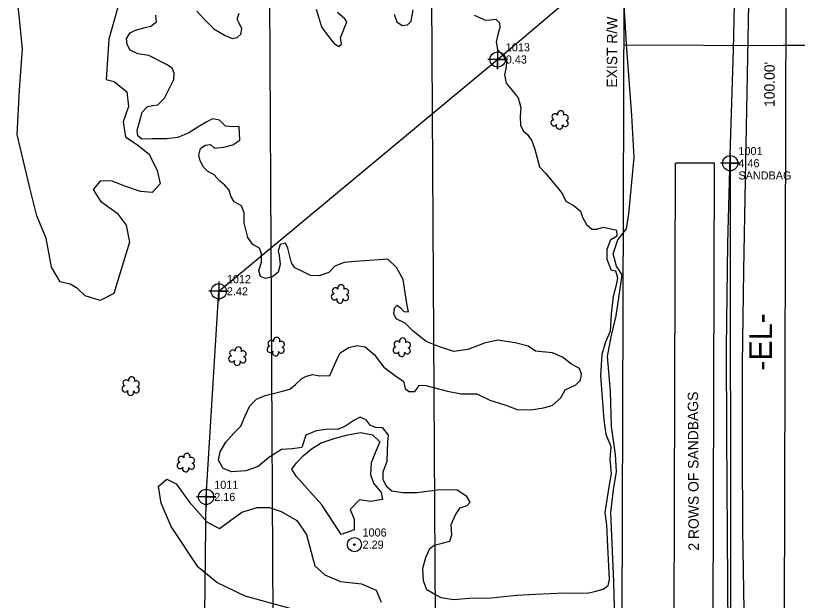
# Model space of a CAD drawing. Extents: x 3040896 to 3051146, y 687568 to 732976.
# Drawn here: x 3043632.5 to 3043873.4, y 723054.7 to 723234.9 of the extents above; entities that cross this region are included whole.
import ezdxf

# ---------------------------------------------------------------- set-up
doc = ezdxf.new("R2010")
doc.units = 0
for name, color, linetype in [('Exist Horizontal Alignment', 7, 'Continuous'), ('Exist Horizontal Alignment Direction Label', 7, 'Continuous'), ('Exist Hydro Stream or Body of Water', 7, 'Continuous'), ('Exist Other Culture Anchor (Guy Wire) CELL', 7, 'Continuous'), ('Exist Other Culture Anchor (Guy Wire) Cogo Elevation', 7, 'Continuous'), ('Exist Other Culture Anchor (Guy Wire) Cogo Number', 7, 'Continuous'), ('Exist Other Culture Area Outline', 7, 'Continuous'), ('Exist Other Culture Area Outline Cogo Point CELL', 7, 'Continuous'), ('Exist Other Culture Area Outline Text', 7, 'Continuous'), ('Exist Right of Way Easement Line', 7, 'Continuous'), ('Exist Right of Way Line', 7, 'Continuous'), ('Exist Right of Way Line Text', 7, 'Continuous'), ('Exist Right of Way Width CELL', 7, 'Continuous'), ('Exist Roads EOP', 7, 'Continuous'), ('Exist Roads EOT', 7, 'Continuous'), ('Exist Utilities Telephone UG FO', 7, 'Continuous'), ('Exist Utilities Telephone UG FO Cogo Elevation', 7, 'Continuous'), ('Exist Utilities Telephone UG FO Cogo Number', 7, 'Continuous'), ('Exist Utilities Telephone UG FO Cogo Point CELL', 7, 'Continuous'), ('Exist Vegetation Hedge Row', 7, 'Continuous'), ('Exist Vegetation Shrub CELL', 7, 'Continuous'), ('Scratch_Level_0', 7, 'Continuous')]:
    doc.layers.add(name, color=color, linetype=linetype)

# ---------------------------------------------------------------- blocks, each defined once
blk = doc.blocks.new('EXIST OTHER CULTURE ANCHOR (GUY WIRE)')
at = {"layer": 'Exist Other Culture Anchor (Guy Wire) CELL'}
for radius in [0.0436, 0.0048]:
    blk.add_circle((0, 0), radius, dxfattribs=at)
blk = doc.blocks.new('EXIST UTILITIES TELEPHONE UG FO COGO POINT')
at = {"layer": 'Exist Utilities Telephone UG FO Cogo Point CELL'}
blk.add_lwpolyline([(0, 0.06), (0, -0.06), (0, 0), (0.06, 0), (-0.06, 0)], dxfattribs=at)
blk.add_circle((0, 0), 0.0469, dxfattribs=at)
blk = doc.blocks.new('EXIST OTHER CULTURE AREA OUTLINE COGO POINT')
at = {"layer": 'Exist Other Culture Area Outline Cogo Point CELL'}
blk.add_lwpolyline([(0, 0.06), (0, -0.06), (0, 0), (0.06, 0), (-0.06, 0)], dxfattribs=at)
blk.add_circle((0, 0), 0.0469, dxfattribs=at)

msp = doc.modelspace()

# ---------------------------------------------------------------- linework, layer by layer
at = {"layer": 'Exist Horizontal Alignment'}
msp.add_line((3043869.13, 722956.34), (3043870.23, 723323.45), dxfattribs=at)
at = {"layer": 'Exist Hydro Stream or Body of Water'}
for points in [[(3043688.33, 723236.28), (3043690.67, 723233.77), (3043693.59, 723230.81), (3043697.11, 723228.78), (3043699.31, 723227.81), (3043700.84, 723228.15), (3043701.9, 723229.22), (3043702.28, 723230.86), (3043701.42, 723232.55), (3043700.82, 723233.75), (3043701.39, 723235.6)], [(3043725.19, 723236.92), (3043725.83, 723234.56), (3043726.76, 723231.48), (3043728.23, 723229.39), (3043730.72, 723226.32), (3043732.14, 723225.38), (3043732.97, 723226.09), (3043732.69, 723228.07), (3043734.61, 723233.02), (3043733.98, 723233.94), (3043731.67, 723235.86)], [(3043749.16, 723235.37), (3043750.04, 723232.99), (3043751.6, 723231.87), (3043753.25, 723232.08), (3043754.46, 723233.2), (3043755.06, 723236.7)], [(3043713.79, 723160.96), (3043714.1, 723158.22), (3043713.44, 723155.83), (3043711.7, 723154.45), (3043709.5, 723153.9), (3043707.95, 723154.51), (3043707.51, 723156.39), (3043708.26, 723158.92), (3043708.32, 723161.5), (3043707.64, 723163.21), (3043705.64, 723164.34), (3043704.12, 723166.52), (3043702.98, 723171.08), (3043702.98, 723174.12), (3043702.1, 723176.32), (3043699.83, 723177.51), (3043698.81, 723179.25), (3043698.35, 723181.13), (3043697.04, 723182.66), (3043695.42, 723183.84), (3043693.68, 723185.81), (3043691.63, 723186.98), (3043690.47, 723188.24), (3043689.39, 723190.11), (3043688.95, 723191.86), (3043689.49, 723193.92), (3043690.92, 723194.99), (3043692.56, 723195.22), (3043693.87, 723194.06), (3043696.66, 723194.35), (3043699.44, 723195.04), (3043701.59, 723196.48), (3043701.37, 723200.69), (3043699.62, 723200.61), (3043697.16, 723200.8), (3043695.34, 723202.63), (3043693.18, 723203.06), (3043691.28, 723202.02), (3043688.68, 723200.53), (3043685.89, 723198.78), (3043682.54, 723197.32), (3043679.09, 723196.96), (3043674.48, 723196.88), (3043671.48, 723196.8), (3043670.2, 723197.85), (3043670.01, 723199.61), (3043670.85, 723202.45), (3043671.56, 723205.11), (3043673.19, 723206.9), (3043674.84, 723207.24), (3043676.36, 723207.37), (3043678.37, 723209.49), (3043681.27, 723215.2), (3043681.38, 723217.15), (3043680.77, 723218.7), (3043679, 723219.79), (3043673.56, 723222.61), (3043670.23, 723223.15), (3043667.81, 723224.22), (3043666.87, 723226.01), (3043666.71, 723227.89), (3043667.82, 723229.61), (3043669.51, 723230.37), (3043672.5, 723231.2), (3043674.25, 723231.64), (3043675.94, 723232.93), (3043675.76, 723235)], [(3043773.86, 723235.04), (3043777.36, 723233.52), (3043778.9, 723233.61), (3043780.48, 723233.85), (3043781.61, 723232.65), (3043781.73, 723231.23), (3043781.07, 723229.08), (3043780.65, 723226.79), (3043781.03, 723224.5), (3043782.88, 723222.41), (3043783.74, 723220.83), (3043783.73, 723219.05), (3043783.19, 723216.68), (3043783.72, 723214.13), (3043785.18, 723212.24), (3043787.36, 723209.6), (3043788.15, 723206.55), (3043788.04, 723203.81), (3043788.12, 723201.16), (3043788.91, 723199.4), (3043790.24, 723198.23), (3043791.58, 723196.32), (3043792.43, 723194.03), (3043793.11, 723191.33), (3043793.99, 723188.27), (3043795.8, 723186.38), (3043799.67, 723181.58), (3043800.94, 723180.08), (3043802.04, 723177.76), (3043804.65, 723176.31), (3043806.6, 723174.67), (3043807.19, 723172.76), (3043808.4, 723170.48), (3043810.03, 723169.11), (3043811.71, 723169.04)], [(3043808.75, 723056.93), (3043811.33, 723057.53), (3043813.57, 723058.14), (3043815.11, 723059.24), (3043815.48, 723061.14), (3043815.03, 723071.32), (3043814.69, 723077.83), (3043814.17, 723081.75), (3043815.4, 723089.73), (3043816.1, 723093.68), (3043815.68, 723098.26), (3043816, 723102.03), (3043814.48, 723105.85), (3043813.88, 723110.37), (3043812.87, 723123.94), (3043813.29, 723130.57), (3043814.41, 723134.5), (3043815.87, 723137.7), (3043816.09, 723143.04), (3043816.72, 723148.48), (3043817.67, 723151.89), (3043818.07, 723154.01), (3043817.46, 723156.2), (3043816.1, 723156.4), (3043814.76, 723159.75), (3043814.83, 723162.9), (3043815.97, 723165.86), (3043817.88, 723167.05), (3043817.76, 723168.7), (3043813.72, 723169.6), (3043811.71, 723169.04)], [(3043808.75, 723056.93), (3043806.69, 723056.79), (3043801.63, 723056.93), (3043792.81, 723056.47), (3043786.82, 723056.23), (3043779.03, 723055.36), (3043772.24, 723055.25), (3043767.47, 723054.86), (3043763.7, 723055.51), (3043761.19, 723056.81), (3043759.23, 723057.94), (3043758.26, 723060.74), (3043758.02, 723064.64), (3043758.94, 723067.94), (3043760.14, 723070.68), (3043761.54, 723071.7), (3043763.94, 723072.3), (3043766.36, 723072.93), (3043766.94, 723074.92), (3043766.76, 723078.09), (3043768.06, 723081.11), (3043769.5, 723083.2), (3043771.67, 723083.97), (3043772.55, 723085), (3043771.57, 723086.75), (3043768.59, 723088.67), (3043763.35, 723088.77), (3043756.14, 723087.86), (3043751.71, 723087.89), (3043748.41, 723088.32), (3043746.95, 723089.67), (3043745.81, 723091.9), (3043745.74, 723094.32), (3043746.98, 723097.56), (3043747.18, 723103.55), (3043747.38, 723105.64), (3043745.67, 723107.84), (3043743.44, 723107.93), (3043741.8, 723108.68), (3043740.51, 723110.29), (3043738.74, 723111.14), (3043736.72, 723110.15), (3043734.01, 723108.25), (3043731.57, 723107.35), (3043728.87, 723107.46), (3043725.18, 723106.99), (3043721.94, 723105.64), (3043720.68, 723101.85), (3043717.79, 723101.4), (3043714.47, 723101.15), (3043710.58, 723098.77), (3043707.28, 723096.01), (3043703.44, 723094.65), (3043699.19, 723094.29), (3043696.5, 723095.35), (3043695.09, 723097.91), (3043695.6, 723100.52), (3043697.26, 723103.47), (3043699.82, 723106.28), (3043701.93, 723108.43), (3043703.22, 723111.55), (3043704.72, 723114.7), (3043706.79, 723116.74), (3043709.44, 723117.86), (3043711.9, 723118.47), (3043714.32, 723119.07), (3043717.04, 723119.75), (3043718.81, 723121.19), (3043720.69, 723123.03), (3043722.16, 723123.83), (3043724.1, 723124.31), (3043726.2, 723123.92), (3043729.34, 723124.04), (3043731.72, 723129.29), (3043732.57, 723131.02), (3043735.21, 723132.61), (3043737.67, 723133.24), (3043740.23, 723132.84), (3043743.05, 723130.48), (3043746.02, 723126.61), (3043750.02, 723123.56), (3043752.04, 723122.25), (3043752.61, 723120.03), (3043753.7, 723119.04), (3043755.51, 723119.11), (3043756.6, 723120.45), (3043756.75, 723121.07), (3043758.94, 723120.92), (3043765.64, 723119.14), (3043769.79, 723118.37), (3043774.69, 723118.32), (3043778.69, 723116.36), (3043783.6, 723114.82), (3043787.05, 723113.57), (3043791.33, 723113.37), (3043795.17, 723114.05), (3043797.85, 723114.79), (3043800.54, 723117.13), (3043801.86, 723119.57), (3043805.18, 723121.15), (3043806.62, 723122.6), (3043806.92, 723124.37), (3043806.31, 723126.14), (3043803.86, 723127.53), (3043801.07, 723129.61), (3043797.94, 723131.03), (3043792.73, 723131.54), (3043790.46, 723133.04), (3043786.48, 723134.07), (3043781, 723134.92), (3043776.99, 723134), (3043771.89, 723132.01), (3043767.55, 723131.42), (3043763.11, 723132.88), (3043759, 723134.49), (3043755.07, 723137.69), (3043752.61, 723140.14), (3043749.82, 723141.45), (3043749.09, 723143.02), (3043749.3, 723144.71), (3043750.13, 723145.65), (3043751.13, 723144.86), (3043752.15, 723143.7), (3043753.63, 723143.63), (3043753.07, 723146.2), (3043751.94, 723153.6), (3043749.89, 723157.28), (3043747.23, 723159.82), (3043741.61, 723159.48), (3043737.18, 723159.08), (3043733.81, 723158.77), (3043730.92, 723157.65), (3043729.05, 723155.73), (3043726.11, 723154.73), (3043723.36, 723154.84), (3043720.71, 723156.14), (3043718.57, 723157.2), (3043717.55, 723158.72), (3043716.93, 723161.21), (3043716.41, 723163.27), (3043715.66, 723164.76), (3043714.02, 723164.36), (3043713.44, 723162.45), (3043713.79, 723160.96)]]:
    msp.add_lwpolyline(points, dxfattribs=at)
at = {"layer": 'Exist Other Culture Area Outline'}
for p, q in [((3043835.29, 723009.74), (3043835.83, 723189.39)), ((3043847.83, 723189.4), (3043835.83, 723189.39)), ((3043847.29, 723009.74), (3043847.83, 723189.4))]:
    msp.add_line(p, q, dxfattribs=at)
msp.add_lwpolyline([(3043817.15, 723048.6), (3043816.84, 723060.4), (3043815.94, 723081.74), (3043816.79, 723088.73), (3043817.68, 723094.45), (3043817.35, 723099.65), (3043816.13, 723108.28), (3043815.78, 723119.19), (3043814.9, 723129.9), (3043816.07, 723135.95), (3043817.6, 723142.36), (3043818.79, 723150.7), (3043819.44, 723155.05), (3043817.69, 723157.66), (3043816.64, 723161.52), (3043818.08, 723165.84), (3043820.74, 723169.21), (3043821.48, 723173.86), (3043823.1, 723191.2), (3043822.39, 723204.14), (3043820.77, 723226.12), (3043819.73, 723243.36)], dxfattribs=at)
at = {"layer": 'Exist Right of Way Easement Line'}
for p, q in [((3043711.97, 723030.14), (3043710.32, 723331.47)), ((3043761.97, 723030.58), (3043760.32, 723331.79))]:
    msp.add_line(p, q, dxfattribs=at)
at = {"layer": 'Exist Right of Way Line'}
msp.add_line((3043819.13, 722956.49), (3043820.24, 723323.6), dxfattribs=at)
at = {"layer": 'Exist Right of Way Width CELL'}
for p in [(3043819.94, 723225.85), (3043919.94, 723225.55)]:
    msp.add_line(p, (3043869.05, 723225.7), dxfattribs=at)
at = {"layer": 'Exist Roads EOP'}
msp.add_lwpolyline([(3043852.17, 723455.43), (3043853.64, 723430.87), (3043854.67, 723405.14), (3043855.18, 723373.73), (3043854.81, 723343.47), (3043855, 723313.69), (3043854.72, 723283.08), (3043854.19, 723252.18), (3043853.65, 723224.34), (3043852.7, 723195.13), (3043851.92, 723164.7), (3043851.49, 723132.55), (3043851.54, 723105.69), (3043851.73, 723074.93), (3043851.97, 723045.4), (3043853.06, 723013.48)], dxfattribs=at)
at = {"layer": 'Exist Roads EOT'}
msp.add_lwpolyline([(3043860.9, 722932.13), (3043859.39, 722956.8), (3043858.56, 722980.64), (3043857.92, 723006.08), (3043857.52, 723027.68), (3043857.06, 723051.59), (3043856.64, 723076.45), (3043856.47, 723100.95), (3043856.5, 723127.54), (3043856.87, 723156.35), (3043857.41, 723184.3), (3043857.9, 723211.31), (3043858.4, 723238.51), (3043858.74, 723265.72), (3043858.91, 723290.46), (3043859.06, 723315.43), (3043858.92, 723340.94), (3043858.58, 723372.11), (3043858.15, 723399.28), (3043857.53, 723426.59), (3043856.58, 723454.98)], dxfattribs=at)
at = {"layer": 'Exist Utilities Telephone UG FO'}
msp.add_lwpolyline([(3043733.4, 722432.03), (3043719.47, 722487.58), (3043699.21, 722581.94), (3043696.08, 722616.51), (3043705.2, 722667.49), (3043705.59, 722719.76), (3043704.93, 722777.1), (3043700.37, 722932.77), (3043697.57, 722973.79), (3043693.73, 723006.52), (3043690.68, 723032.31), (3043691.23, 723086.58), (3043695.12, 723149.94), (3043781.06, 723221.38), (3043829.5, 723262.6)], dxfattribs=at)
at = {"layer": 'Exist Vegetation Hedge Row'}
for points in [[(3043667.67, 723165.12), (3043662.79, 723149.23), (3043658.58, 723147.15), (3043653.97, 723148.57), (3043651.6, 723150.76), (3043649.35, 723152.16), (3043646.24, 723152.89), (3043643.6, 723157.43), (3043641.99, 723166.3), (3043639.11, 723173.19), (3043636.9, 723181.81), (3043633.01, 723198.27), (3043633.74, 723212.01), (3043634.66, 723224.65), (3043632.55, 723246.09)], [(3043663.99, 723237.45), (3043661.27, 723227.66), (3043660.47, 723215.16), (3043662.95, 723214.59), (3043666.81, 723211.42), (3043667.36, 723206.91), (3043665.67, 723202.13), (3043666.4, 723197.55), (3043670.16, 723194.98), (3043673.68, 723192.24), (3043676.12, 723187.17), (3043677.07, 723183.06), (3043674.61, 723180.36), (3043671, 723180.72), (3043666.22, 723182.37), (3043662.12, 723183.99), (3043658.56, 723183.9), (3043656.45, 723181.29), (3043658.65, 723177.76), (3043663.78, 723174.05), (3043666.63, 723170.32), (3043667.67, 723165.12)], [(3043726.87, 723084.14), (3043718.94, 723092.93), (3043717.68, 723095.09), (3043719.04, 723097.09), (3043721.24, 723099.31), (3043723.71, 723101.45), (3043726.73, 723103.24), (3043731, 723104.71), (3043734.93, 723105.69), (3043738.85, 723106.47), (3043742.54, 723105.7), (3043744.79, 723103.51), (3043743.35, 723100.12), (3043742.11, 723097.05), (3043741.85, 723093.52), (3043742.76, 723090.79), (3043745.16, 723087.94), (3043745.55, 723085.81), (3043741.93, 723085.21), (3043738.5, 723085.66), (3043735.64, 723082.7), (3043736.81, 723079.72), (3043736.83, 723076.48), (3043732.84, 723074.96), (3043730.78, 723078.14), (3043726.87, 723084.14)], [(3043729.12, 723048.95), (3043703.22, 723056.05), (3043694.54, 723060.17), (3043688.8, 723064.97), (3043680.5, 723077.51), (3043677.36, 723084.68), (3043676.55, 723089.94), (3043679.11, 723092.05), (3043681.97, 723090.63), (3043686.05, 723085.05), (3043691.58, 723078.85), (3043695.4, 723076.9), (3043698.49, 723079.16), (3043702.2, 723081.92), (3043706.99, 723083.28), (3043710.78, 723083.35), (3043714.41, 723082.07), (3043719.14, 723079.29), (3043722.19, 723074.96), (3043723.58, 723069.51), (3043724.75, 723065.31), (3043727.8, 723062.6), (3043732.67, 723060.57), (3043739.07, 723059.79), (3043743.65, 723057.88), (3043745.14, 723054.17)]]:
    msp.add_lwpolyline(points, dxfattribs=at)
at = {"layer": 'Exist Vegetation Shrub CELL'}
for p, q in [((3043800.23, 723202.55), (3043800.23, 723202.55)), ((3043732.56, 723148.94), (3043732.56, 723148.94)), ((3043712.75, 723132.74), (3043712.75, 723132.74)), ((3043751.58, 723132.53), (3043751.58, 723132.53)), ((3043700.93, 723129.79), (3043700.93, 723129.79)), ((3043668.07, 723120.55), (3043668.07, 723120.55)), ((3043685.08, 723096.98), (3043685.08, 723096.98))]:
    msp.add_line(p, q, dxfattribs=at)
for centre, radius, start, end in [((3043798.75, 723203.68), 0.968, 35.8908, 245.4216), ((3043800.46, 723204.59), 0.99, 334.8391, 200.4717), ((3043801.9, 723203.42), 0.929, 284.4567, 126.0861), ((3043798.43, 723201.85), 0.955, 95.1099, 327.9534), ((3043800.1, 723200.87), 0.984, 151.2797, 21.387), ((3043801.87, 723201.63), 0.937, 204.9913, 73.4601), ((3043731.08, 723150.06), 0.968, 35.8908, 245.4216), ((3043732.79, 723150.98), 0.99, 334.8391, 200.4717), ((3043730.76, 723148.23), 0.955, 95.1099, 327.9534), ((3043734.19, 723148.01), 0.937, 204.9913, 73.4601), ((3043734.23, 723149.81), 0.929, 284.4567, 126.0861), ((3043732.43, 723147.25), 0.984, 151.2797, 21.387), ((3043711.26, 723133.87), 0.968, 35.8908, 245.4216), ((3043712.97, 723134.78), 0.99, 334.8391, 200.4717), ((3043714.42, 723133.61), 0.929, 284.4567, 126.0861), ((3043750.1, 723133.65), 0.968, 35.8908, 245.4216), ((3043751.81, 723134.57), 0.99, 334.8391, 200.4717), ((3043753.26, 723133.4), 0.929, 284.4567, 126.0861), ((3043699.45, 723130.92), 0.968, 35.8908, 245.4216), ((3043701.16, 723131.83), 0.99, 334.8391, 200.4717), ((3043702.61, 723130.66), 0.929, 284.4567, 126.0861), ((3043710.95, 723132.04), 0.955, 95.1099, 327.9534), ((3043712.62, 723131.06), 0.984, 151.2797, 21.387), ((3043714.38, 723131.81), 0.937, 204.9913, 73.4601), ((3043749.78, 723131.82), 0.955, 95.1099, 327.9534), ((3043753.22, 723131.6), 0.937, 204.9913, 73.4601), ((3043699.13, 723129.08), 0.955, 95.1099, 327.9534), ((3043702.57, 723128.86), 0.937, 204.9913, 73.4601), ((3043751.46, 723130.84), 0.984, 151.2797, 21.387), ((3043700.81, 723128.11), 0.984, 151.2797, 21.387), ((3043666.58, 723121.67), 0.968, 35.8908, 245.4216), ((3043668.3, 723122.59), 0.99, 334.8391, 200.4717), ((3043669.74, 723121.42), 0.929, 284.4567, 126.0861), ((3043666.27, 723119.84), 0.955, 95.1099, 327.9534), ((3043669.7, 723119.62), 0.937, 204.9913, 73.4601), ((3043667.94, 723118.86), 0.984, 151.2797, 21.387), ((3043683.6, 723098.11), 0.968, 35.8908, 245.4216), ((3043685.31, 723099.02), 0.99, 334.8391, 200.4717), ((3043686.75, 723097.85), 0.929, 284.4567, 126.0861), ((3043683.28, 723096.28), 0.955, 95.1099, 327.9534), ((3043684.95, 723095.3), 0.984, 151.2797, 21.387), ((3043686.72, 723096.05), 0.937, 204.9913, 73.4601)]:
    msp.add_arc(centre, radius, start, end, dxfattribs=at)
at = {"layer": 'Scratch_Level_0'}
msp.add_line((3043852.73, 723189.4), (3043852.79, 723009.74), dxfattribs=at)

# ---------------------------------------------------------------- block references
at = {"layer": 'Exist Other Culture Anchor (Guy Wire) CELL', "xscale": 50, "yscale": 50}
msp.add_blockref('EXIST OTHER CULTURE ANCHOR (GUY WIRE)', (3043736.93, 723071.88), dxfattribs=at)
at = {"layer": 'Exist Utilities Telephone UG FO Cogo Point CELL', "xscale": 50, "yscale": 50}
for p in [(3043781.06, 723221.38), (3043695.12, 723149.94), (3043691.23, 723086.58)]:
    msp.add_blockref('EXIST UTILITIES TELEPHONE UG FO COGO POINT', p, dxfattribs=at)
at = {"layer": 'Scratch_Level_0', "xscale": 50, "yscale": 50}
msp.add_blockref('EXIST OTHER CULTURE AREA OUTLINE COGO POINT', (3043852.73, 723189.4), dxfattribs=at)

# ---------------------------------------------------------------- texts
at = {"layer": 'Exist Horizontal Alignment Direction Label'}
msp.add_text('-EL-', height=7, rotation=89.8275, dxfattribs=at).set_placement((3043865.56, 723125.48))
at = {"layer": 'Exist Other Culture Anchor (Guy Wire) Cogo Elevation'}
msp.add_text('2.29', height=2.5, dxfattribs=at).set_placement((3043739.43, 723070.63))
at = {"layer": 'Exist Other Culture Anchor (Guy Wire) Cogo Number'}
msp.add_text('1006', height=2.5, dxfattribs=at).set_placement((3043739.43, 723074.38))
at = {"layer": 'Exist Other Culture Area Outline Text'}
msp.add_text('2 ROWS OF SANDBAGS', height=3.2, rotation=90.314, dxfattribs=at).set_placement((3043843.07, 723070.05))
at = {"layer": 'Exist Right of Way Line Text'}
msp.add_text('EXIST R/W', height=3.2, rotation=89.8275, dxfattribs=at).set_placement((3043817.86, 723212.7))
at = {"layer": 'Exist Right of Way Width CELL'}
msp.add_text("100.00'", height=3.2, rotation=89.8275, dxfattribs=at).set_placement((3043866.39, 723206.74))
at = {"layer": 'Exist Utilities Telephone UG FO Cogo Elevation'}
for s, p in [('0.43', (3043783.56, 723220.13)), ('2.42', (3043697.62, 723148.69)), ('2.16', (3043693.73, 723085.33))]:
    msp.add_text(s, height=2.5, dxfattribs=at).set_placement(p)
at = {"layer": 'Exist Utilities Telephone UG FO Cogo Number'}
for s, p in [('1013', (3043783.56, 723223.88)), ('1012', (3043697.62, 723152.44)), ('1011', (3043693.73, 723089.08))]:
    msp.add_text(s, height=2.5, dxfattribs=at).set_placement(p)
at = {"layer": 'Scratch_Level_0'}
for s, p in [('1001', (3043855.23, 723191.9)), ('4.46', (3043855.23, 723188.15)), ('SANDBAG', (3043855.23, 723184.4))]:
    msp.add_text(s, height=2.5, dxfattribs=at).set_placement(p)

doc.saveas('drawing.dxf')
